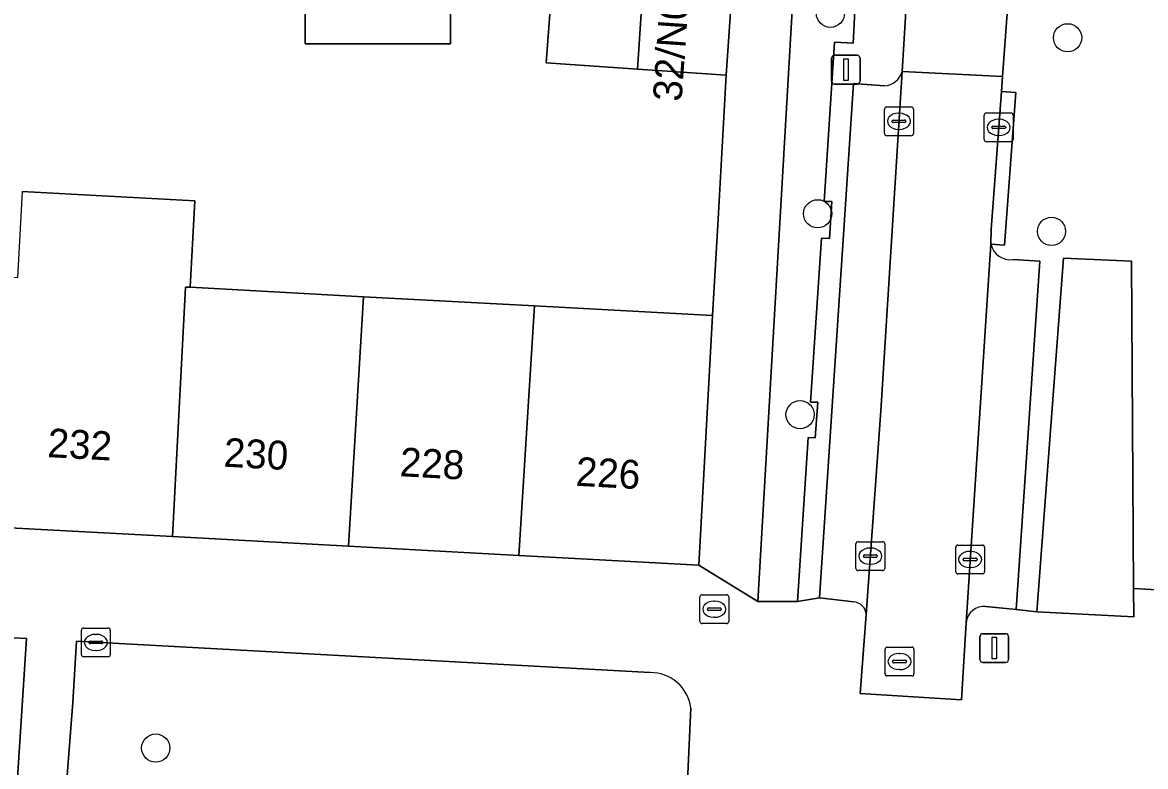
# Model space of a CAD drawing. Extents: x 162250 to 162661, y 380743 to 381606.
# Drawn here: x 162339.15 to 162378.1, y 380769.04 to 380794.85 of the extents above; entities that cross this region are included whole.
import ezdxf

# ---------------------------------------------------------------- set-up
doc = ezdxf.new("R2010")
doc.units = 0
for name, color, linetype in [('IMGEO_Berm_groen', 7, 'Continuous'), ('IMGEO_Boom', 7, 'Continuous'), ('IMGEO_Brandkraan', 7, 'Continuous'), ('IMGEO_Erf', 7, 'Continuous'), ('IMGEO_Groenvoorziening', 7, 'Continuous'), ('IMGEO_Kolk', 7, 'Continuous'), ('IMGEO_Lichtmast', 7, 'Continuous'), ('IMGEO_Muur', 7, 'Continuous'), ('IMGEO_Pand', 7, 'Continuous'), ('IMGEO_Pand_nummerreeks', 7, 'Continuous'), ('IMGEO_Parkeervlak_open', 7, 'Continuous'), ('IMGEO_Rijbaan_lokaal_open', 7, 'Continuous'), ('IMGEO_Rioolput', 7, 'Continuous'), ('IMGEO_Voetpad_open', 7, 'Continuous')]:
    doc.layers.add(name, color=color, linetype=linetype)

msp = doc.modelspace()

# ---------------------------------------------------------------- linework, layer by layer
at = {"layer": 'IMGEO_Berm_groen'}
for points in [[(162339.288, 380773.476), (162329.825, 380773.985), (162321.081, 380774.501)], [(162338.97, 380768.457), (162339.288, 380773.476)], [(162360.912, 380772.3), (162341.029, 380773.386), (162340.902, 380771.261), (162340.66, 380768.29)], [(162362.122, 380766.467), (162362.328, 380771.076)]]:
    msp.add_lwpolyline(points, dxfattribs=at)
msp.add_arc((162360.921, 380770.879), 1.421, 7.9719, 90.3474, dxfattribs=at)
at = {"layer": 'IMGEO_Boom'}
for centre in [(162367.169, 380795.172), (162375.394, 380794.321), (162366.725, 380788.215), (162374.835, 380787.606), (162366.115, 380781.246), (162343.772, 380769.678)]:
    msp.add_circle(centre, 0.489, dxfattribs=at)
at = {"layer": 'IMGEO_Brandkraan'}
for p, q in [((162362.641, 380774.07), (162362.641, 380774.922)), ((162362.716, 380774.996), (162363.568, 380774.996)), ((162363.642, 380774.922), (162363.642, 380774.07)), ((162362.9, 380774.49), (162362.9, 380774.502)), ((162363.338, 380774.453), (162362.94, 380774.453)), ((162362.943, 380774.539), (162363.341, 380774.539)), ((162363.129, 380774.776), (162363.154, 380774.776)), ((162363.384, 380774.502), (162363.384, 380774.49)), ((162363.152, 380774.216), (162363.127, 380774.216)), ((162363.568, 380773.996), (162362.716, 380773.996))]:
    msp.add_line(p, q, dxfattribs=at)
for points in [[(162362.641, 380774.07), (162362.641, 380774.922)], [(162362.716, 380774.996), (162363.568, 380774.996)], [(162363.642, 380774.922), (162363.642, 380774.07)], [(162363.568, 380773.996), (162362.716, 380773.996)]]:
    msp.add_lwpolyline(points, dxfattribs=at)
for centre, radius, start, end in [((162362.718, 380774.92), 0.0765, 91.552, 178.448), ((162362.718, 380774.92), 0.0765, 91.552, 178.448), ((162363.566, 380774.92), 0.0765, 1.552, 88.448), ((162363.566, 380774.92), 0.0765, 1.552, 88.448), ((162362.94, 380774.499), 0.0403, 85.8775, 175.7526), ((162362.937, 380774.489), 0.0366, 178.938, 274.7102), ((162363.341, 380774.496), 0.043, 264.8664, 352.4533), ((162363.345, 380774.501), 0.0386, 1.7309, 96.639), ((162362.718, 380774.072), 0.0765, 181.552, 268.448), ((162362.718, 380774.072), 0.0765, 181.552, 268.448), ((162363.566, 380774.072), 0.0765, 271.552, 358.448), ((162363.566, 380774.072), 0.0765, 271.552, 358.448)]:
    msp.add_arc(centre, radius, start, end, dxfattribs=at)
for centre, major_axis, ratio, start_param, end_param in [((162363.128, 380774.496), (-0.387, 0.002), 0.722429, 4.712389, 7.853982), ((162363.153, 380774.496), (-0.39, 0.002), 0.717154, 1.570796, 4.712389)]:
    msp.add_ellipse(centre, major_axis=major_axis, ratio=ratio, start_param=start_param, end_param=end_param, dxfattribs=at)
at = {"layer": 'IMGEO_Erf'}
msp.add_lwpolyline([(162339.135, 380788.988), (162345.13, 380788.662), (162344.967, 380785.667), (162350.975, 380785.338), (162356.905, 380785.018), (162363.079, 380784.683), (162363.27, 380788.024), (162363.555, 380793.029), (162360.48, 380793.235), (162357.312, 380793.447), (162357.607, 380797.471), (162353.99, 380797.716), (162348.308, 380798.153), (162348.349, 380798.702), (162345.666, 380798.869), (162345.452, 380795.227), (162339.462, 380795.46), (162339.462, 380795.688), (162335.879, 380795.882)], dxfattribs=at)
msp.add_lwpolyline([(162353.99, 380797.716), (162353.99, 380794.106), (162348.949, 380794.106), (162348.949, 380797.716)], close=True, dxfattribs=at)
at = {"layer": 'IMGEO_Groenvoorziening'}
for points in [[(162366.023, 380774.761), (162366.401, 380780.457), (162366.64, 380780.447), (162366.729, 380781.678), (162366.483, 380781.681), (162366.86, 380787.374), (162367.139, 380787.361), (162367.218, 380788.644), (162366.95, 380788.647), (162367.315, 380794.172), (162367.957, 380794.136), (162368.074, 380796.371), (162365.913, 380796.468), (162364.656, 380774.769)], [(162377.681, 380775.212), (162377.61, 380786.569), (162375.246, 380786.679), (162374.33, 380774.409), (162377.687, 380774.229)]]:
    msp.add_lwpolyline(points, close=True, dxfattribs=at)
at = {"layer": 'IMGEO_Kolk'}
for p, q in [((162369.118, 380791.924), (162369.97, 380791.924)), ((162369.043, 380790.998), (162369.043, 380791.85)), ((162369.531, 380791.704), (162369.556, 380791.704)), ((162370.044, 380791.85), (162370.044, 380790.998)), ((162372.504, 380790.788), (162372.504, 380791.64)), ((162372.579, 380791.714), (162373.431, 380791.714)), ((162373.505, 380791.64), (162373.505, 380790.788)), ((162369.302, 380791.418), (162369.302, 380791.43)), ((162369.74, 380791.381), (162369.342, 380791.381)), ((162369.345, 380791.467), (162369.743, 380791.467)), ((162369.554, 380791.144), (162369.529, 380791.144)), ((162369.786, 380791.43), (162369.786, 380791.418)), ((162372.763, 380791.208), (162372.763, 380791.22)), ((162373.201, 380791.171), (162372.803, 380791.171)), ((162372.806, 380791.257), (162373.204, 380791.257)), ((162372.992, 380791.494), (162373.017, 380791.494)), ((162373.247, 380791.22), (162373.247, 380791.208)), ((162369.97, 380790.924), (162369.118, 380790.924)), ((162373.015, 380790.934), (162372.99, 380790.934)), ((162373.431, 380790.714), (162372.579, 380790.714)), ((162368.052, 380775.913), (162368.052, 380776.765)), ((162368.127, 380776.839), (162368.979, 380776.839)), ((162369.053, 380776.765), (162369.053, 380775.913)), ((162368.311, 380776.333), (162368.311, 380776.345)), ((162368.354, 380776.382), (162368.752, 380776.382)), ((162368.54, 380776.619), (162368.565, 380776.619)), ((162368.795, 380776.345), (162368.795, 380776.333)), ((162371.513, 380775.797), (162371.513, 380776.649)), ((162371.588, 380776.723), (162372.44, 380776.723)), ((162372.001, 380776.503), (162372.026, 380776.503)), ((162372.514, 380776.649), (162372.514, 380775.797)), ((162368.749, 380776.296), (162368.351, 380776.296)), ((162368.563, 380776.059), (162368.538, 380776.059)), ((162371.772, 380776.217), (162371.772, 380776.229)), ((162372.21, 380776.18), (162371.812, 380776.18)), ((162371.815, 380776.266), (162372.213, 380776.266)), ((162372.256, 380776.229), (162372.256, 380776.217)), ((162368.979, 380775.839), (162368.127, 380775.839)), ((162372.44, 380775.723), (162371.588, 380775.723)), ((162372.024, 380775.943), (162371.999, 380775.943)), ((162341.195, 380772.918), (162341.195, 380773.77)), ((162341.27, 380773.844), (162342.122, 380773.844)), ((162341.683, 380773.624), (162341.708, 380773.624)), ((162342.196, 380773.77), (162342.196, 380772.918)), ((162341.454, 380773.338), (162341.454, 380773.35)), ((162341.892, 380773.301), (162341.494, 380773.301)), ((162341.497, 380773.387), (162341.895, 380773.387)), ((162341.938, 380773.35), (162341.938, 380773.338)), ((162342.122, 380772.844), (162341.27, 380772.844)), ((162341.706, 380773.064), (162341.681, 380773.064))]:
    msp.add_line(p, q, dxfattribs=at)
for points in [[(162369.118, 380791.924), (162369.97, 380791.924)], [(162369.043, 380790.998), (162369.043, 380791.85)], [(162370.044, 380791.85), (162370.044, 380790.998)], [(162372.504, 380790.788), (162372.504, 380791.64)], [(162372.579, 380791.714), (162373.431, 380791.714)], [(162373.505, 380791.64), (162373.505, 380790.788)], [(162369.97, 380790.924), (162369.118, 380790.924)], [(162373.431, 380790.714), (162372.579, 380790.714)], [(162368.052, 380775.913), (162368.052, 380776.765)], [(162368.127, 380776.839), (162368.979, 380776.839)], [(162369.053, 380776.765), (162369.053, 380775.913)], [(162371.513, 380775.797), (162371.513, 380776.649)], [(162371.588, 380776.723), (162372.44, 380776.723)], [(162372.514, 380776.649), (162372.514, 380775.797)], [(162368.979, 380775.839), (162368.127, 380775.839)], [(162372.44, 380775.723), (162371.588, 380775.723)], [(162341.195, 380772.918), (162341.195, 380773.77)], [(162341.27, 380773.844), (162342.122, 380773.844)], [(162342.196, 380773.77), (162342.196, 380772.918)], [(162342.122, 380772.844), (162341.27, 380772.844)]]:
    msp.add_lwpolyline(points, dxfattribs=at)
for centre, radius, start, end in [((162369.12, 380791.848), 0.0765, 91.552, 178.448), ((162369.12, 380791.848), 0.0765, 91.552, 178.448), ((162369.968, 380791.848), 0.0765, 1.552, 88.448), ((162369.968, 380791.848), 0.0765, 1.552, 88.448), ((162372.581, 380791.638), 0.0765, 91.552, 178.448), ((162372.581, 380791.638), 0.0765, 91.552, 178.448), ((162373.429, 380791.638), 0.0765, 1.552, 88.448), ((162373.429, 380791.638), 0.0765, 1.552, 88.448), ((162369.342, 380791.427), 0.0403, 85.8775, 175.7526), ((162369.339, 380791.417), 0.0366, 178.938, 274.7102), ((162369.743, 380791.424), 0.043, 264.8664, 352.4533), ((162369.747, 380791.429), 0.0386, 1.7309, 96.639), ((162372.803, 380791.217), 0.0403, 85.8775, 175.7526), ((162372.8, 380791.207), 0.0366, 178.938, 274.7102), ((162373.204, 380791.214), 0.043, 264.8664, 352.4533), ((162373.208, 380791.219), 0.0386, 1.7309, 96.639), ((162369.12, 380791), 0.0765, 181.552, 268.448), ((162369.12, 380791), 0.0765, 181.552, 268.448), ((162369.968, 380791), 0.0765, 271.552, 358.448), ((162369.968, 380791), 0.0765, 271.552, 358.448), ((162372.581, 380790.79), 0.0765, 181.552, 268.448), ((162372.581, 380790.79), 0.0765, 181.552, 268.448), ((162373.429, 380790.79), 0.0765, 271.552, 358.448), ((162373.429, 380790.79), 0.0765, 271.552, 358.448), ((162368.129, 380776.763), 0.0765, 91.552, 178.448), ((162368.129, 380776.763), 0.0765, 91.552, 178.448), ((162368.977, 380776.763), 0.0765, 1.552, 88.448), ((162368.977, 380776.763), 0.0765, 1.552, 88.448), ((162368.351, 380776.342), 0.0403, 85.8775, 175.7526), ((162368.756, 380776.344), 0.0386, 1.7309, 96.639), ((162371.59, 380776.647), 0.0765, 91.552, 178.448), ((162371.59, 380776.647), 0.0765, 91.552, 178.448), ((162372.438, 380776.647), 0.0765, 1.552, 88.448), ((162372.438, 380776.647), 0.0765, 1.552, 88.448), ((162368.348, 380776.332), 0.0366, 178.938, 274.7102), ((162368.752, 380776.339), 0.043, 264.8664, 352.4533), ((162371.812, 380776.226), 0.0403, 85.8775, 175.7526), ((162371.809, 380776.216), 0.0366, 178.938, 274.7102), ((162372.213, 380776.223), 0.043, 264.8664, 352.4533), ((162372.217, 380776.228), 0.0386, 1.7309, 96.639), ((162368.129, 380775.915), 0.0765, 181.552, 268.448), ((162368.129, 380775.915), 0.0765, 181.552, 268.448), ((162368.977, 380775.915), 0.0765, 271.552, 358.448), ((162368.977, 380775.915), 0.0765, 271.552, 358.448), ((162371.59, 380775.799), 0.0765, 181.552, 268.448), ((162371.59, 380775.799), 0.0765, 181.552, 268.448), ((162372.438, 380775.799), 0.0765, 271.552, 358.448), ((162372.438, 380775.799), 0.0765, 271.552, 358.448), ((162341.272, 380773.768), 0.0765, 91.552, 178.448), ((162341.272, 380773.768), 0.0765, 91.552, 178.448), ((162342.12, 380773.768), 0.0765, 1.552, 88.448), ((162342.12, 380773.768), 0.0765, 1.552, 88.448), ((162341.494, 380773.347), 0.0403, 85.8775, 175.7526), ((162341.491, 380773.337), 0.0366, 178.938, 274.7102), ((162341.895, 380773.344), 0.043, 264.8664, 352.4533), ((162341.899, 380773.349), 0.0386, 1.7309, 96.639), ((162341.272, 380772.92), 0.0765, 181.552, 268.448), ((162341.272, 380772.92), 0.0765, 181.552, 268.448), ((162342.12, 380772.92), 0.0765, 271.552, 358.448), ((162342.12, 380772.92), 0.0765, 271.552, 358.448)]:
    msp.add_arc(centre, radius, start, end, dxfattribs=at)
for centre, major_axis, ratio, start_param, end_param in [((162369.53, 380791.424), (-0.387, 0.002), 0.722429, 4.712389, 7.853982), ((162369.555, 380791.424), (-0.39, 0.002), 0.717154, 1.570796, 4.712389), ((162372.991, 380791.214), (-0.387, 0.002), 0.722429, 4.712389, 7.853982), ((162373.016, 380791.214), (-0.39, 0.002), 0.717154, 1.570796, 4.712389), ((162368.539, 380776.339), (-0.387, 0.002), 0.722429, 4.712389, 7.853982), ((162368.564, 380776.339), (-0.39, 0.002), 0.717154, 1.570796, 4.712389), ((162372, 380776.223), (-0.387, 0.002), 0.722429, 4.712389, 7.853982), ((162372.025, 380776.223), (-0.39, 0.002), 0.717154, 1.570796, 4.712389), ((162341.682, 380773.344), (-0.387, 0.002), 0.722429, 4.712389, 7.853982), ((162341.707, 380773.344), (-0.39, 0.002), 0.717154, 1.570796, 4.712389)]:
    msp.add_ellipse(centre, major_axis=major_axis, ratio=ratio, start_param=start_param, end_param=end_param, dxfattribs=at)
at = {"layer": 'IMGEO_Lichtmast'}
for p, q in [((162367.209, 380792.816), (162367.209, 380793.616)), ((162367.209, 380793.616), (162367.209, 380792.816)), ((162367.309, 380793.716), (162368.099, 380793.716)), ((162368.099, 380793.716), (162367.309, 380793.716)), ((162368.199, 380793.616), (162368.199, 380792.816)), ((162368.199, 380792.816), (162368.199, 380793.616)), ((162368.099, 380792.716), (162367.309, 380792.716)), ((162367.309, 380792.716), (162368.099, 380792.716)), ((162372.455, 380773.647), (162373.245, 380773.647)), ((162373.245, 380773.647), (162372.455, 380773.647)), ((162372.355, 380772.747), (162372.355, 380773.547)), ((162372.355, 380773.547), (162372.355, 380772.747)), ((162373.345, 380773.547), (162373.345, 380772.747)), ((162373.345, 380772.747), (162373.345, 380773.547)), ((162373.245, 380772.647), (162372.455, 380772.647)), ((162372.455, 380772.647), (162373.245, 380772.647))]:
    msp.add_line(p, q, dxfattribs=at)
for points in [[(162367.629, 380793.591), (162367.779, 380793.591), (162367.779, 380792.841), (162367.629, 380792.841), (162367.629, 380793.591)], [(162372.775, 380773.522), (162372.925, 380773.522), (162372.925, 380772.772), (162372.775, 380772.772), (162372.775, 380773.522)]]:
    msp.add_lwpolyline(points, dxfattribs=at)
for centre, start, end in [((162367.309, 380793.616), 90, 180), ((162367.309, 380793.616), 90, 180), ((162368.099, 380793.616), 0, 90), ((162368.099, 380793.616), 360, 90), ((162367.309, 380792.816), 180, 270), ((162367.309, 380792.816), 180, 270), ((162368.099, 380792.816), 270, 0), ((162368.099, 380792.816), 270, 0), ((162372.455, 380773.547), 90, 180), ((162372.455, 380773.547), 90, 180), ((162373.245, 380773.547), 0, 90), ((162373.245, 380773.547), 360, 90), ((162372.455, 380772.747), 180, 270), ((162372.455, 380772.747), 180, 270), ((162373.245, 380772.747), 270, 0), ((162373.245, 380772.747), 270, 0)]:
    msp.add_arc(centre, 0.1, start, end, dxfattribs=at)
at = {"layer": 'IMGEO_Muur'}
for points in [[(162363.27, 380788.024), (162363.555, 380793.029)], [(162363.079, 380784.683), (162363.27, 380788.024)]]:
    msp.add_lwpolyline(points, dxfattribs=at)
at = {"layer": 'IMGEO_Pand'}
for points in [[(162348.949, 380797.716), (162348.949, 380794.106), (162353.99, 380794.106), (162353.99, 380797.716)], [(162360.749, 380797.262), (162357.607, 380797.471), (162357.312, 380793.447), (162360.48, 380793.235)], [(162360.749, 380797.262), (162360.48, 380793.235), (162363.555, 380793.029), (162363.825, 380797.057)], [(162338.271, 380777.346), (162344.355, 380777.015), (162344.799, 380785.673), (162344.967, 380785.667), (162345.13, 380788.662), (162339.135, 380788.988), (162338.973, 380785.992), (162338.773, 380786.003)], [(162344.355, 380777.015), (162350.456, 380776.684), (162350.975, 380785.338), (162344.967, 380785.667), (162344.799, 380785.673)], [(162356.905, 380785.018), (162350.975, 380785.338), (162350.456, 380776.684), (162356.363, 380776.363)], [(162356.905, 380785.018), (162356.363, 380776.363), (162362.609, 380776.024), (162363.079, 380784.683)]]:
    msp.add_lwpolyline(points, close=True, dxfattribs=at)
at = {"layer": 'IMGEO_Parkeervlak_open'}
for points in [[(162368.405, 380774.31), (162368.922, 380781.376), (162369.652, 380793.149)], [(162369.038, 380792.66), (162367.972, 380792.73), (162366.785, 380774.893), (162367.965, 380774.747)], [(162372.729, 380787.157), (162371.875, 380774.028)], [(162372.561, 380774.592), (162373.614, 380774.484), (162374.436, 380786.57), (162373.497, 380786.626)]]:
    msp.add_lwpolyline(points, dxfattribs=at)
for centre, radius, start, end in [((162369.025, 380793.307), 0.647, 271.1798, 345.889), ((162373.408, 380787.318), 0.697, 193.3126, 277.3669), ((162367.958, 380774.299), 0.448, 1.3457, 89.0463), ((162372.503, 380773.963), 0.631, 84.7219, 174.1293)]:
    msp.add_arc(centre, radius, start, end, dxfattribs=at)
at = {"layer": 'IMGEO_Rijbaan_lokaal_open'}
for points in [[(162373.136, 380792.979), (162373.425, 380796.903), (162369.914, 380797.193), (162369.829, 380796.012), (162369.652, 380793.149)], [(162373.136, 380792.979), (162369.652, 380793.149), (162368.922, 380781.376), (162368.405, 380774.31), (162368.205, 380771.577), (162371.713, 380771.347), (162371.875, 380774.028), (162372.729, 380787.157), (162372.746, 380787.674), (162373.098, 380792.463)]]:
    msp.add_lwpolyline(points, close=True, dxfattribs=at)
at = {"layer": 'IMGEO_Rioolput'}
for p, q in [((162369.065, 380772.254), (162369.065, 380773.106)), ((162369.14, 380773.18), (162369.992, 380773.18)), ((162369.553, 380772.96), (162369.578, 380772.96)), ((162370.066, 380773.106), (162370.066, 380772.254)), ((162369.324, 380772.674), (162369.324, 380772.686)), ((162369.762, 380772.637), (162369.364, 380772.637)), ((162369.367, 380772.723), (162369.765, 380772.723)), ((162369.808, 380772.686), (162369.808, 380772.674)), ((162369.992, 380772.18), (162369.14, 380772.18)), ((162369.576, 380772.4), (162369.551, 380772.4))]:
    msp.add_line(p, q, dxfattribs=at)
for points in [[(162369.065, 380772.254), (162369.065, 380773.106)], [(162369.14, 380773.18), (162369.992, 380773.18)], [(162370.066, 380773.106), (162370.066, 380772.254)], [(162369.992, 380772.18), (162369.14, 380772.18)]]:
    msp.add_lwpolyline(points, dxfattribs=at)
for centre, radius, start, end in [((162369.142, 380773.104), 0.0765, 91.552, 178.448), ((162369.142, 380773.104), 0.0765, 91.552, 178.448), ((162369.99, 380773.104), 0.0765, 1.552, 88.448), ((162369.99, 380773.104), 0.0765, 1.552, 88.448), ((162369.364, 380772.683), 0.0403, 85.8775, 175.7526), ((162369.361, 380772.673), 0.0366, 178.938, 274.7102), ((162369.765, 380772.68), 0.043, 264.8664, 352.4533), ((162369.769, 380772.685), 0.0386, 1.7309, 96.639), ((162369.142, 380772.256), 0.0765, 181.552, 268.448), ((162369.142, 380772.256), 0.0765, 181.552, 268.448), ((162369.99, 380772.256), 0.0765, 271.552, 358.448), ((162369.99, 380772.256), 0.0765, 271.552, 358.448)]:
    msp.add_arc(centre, radius, start, end, dxfattribs=at)
for centre, major_axis, ratio, start_param, end_param in [((162369.552, 380772.68), (-0.387, 0.002), 0.722429, 4.712389, 7.853982), ((162369.577, 380772.68), (-0.39, 0.002), 0.717154, 1.570796, 4.712389)]:
    msp.add_ellipse(centre, major_axis=major_axis, ratio=ratio, start_param=start_param, end_param=end_param, dxfattribs=at)
at = {"layer": 'IMGEO_Voetpad_open'}
for points in [[(162376.271, 380890.227), (162376.283, 380890.404), (162376.294, 380890.554), (162372.396, 380890.715), (162370.866, 380868.026), (162369.409, 380868.137), (162369.257, 380866.155), (162370.749, 380866.049), (162366.24, 380798.568), (162364.743, 380798.685), (162363.922, 380798.74), (162363.825, 380797.057), (162363.555, 380793.029), (162363.27, 380788.024), (162363.079, 380784.683), (162362.609, 380776.024), (162364.656, 380774.769), (162365.913, 380796.468)], [(162373.497, 380786.626), (162374.436, 380786.57), (162373.614, 380774.484), (162374.33, 380774.409), (162375.246, 380786.679), (162377.61, 380786.569), (162377.681, 380775.212), (162379.734, 380775.101), (162379.732, 380783.736), (162379.732, 380786.616), (162379.64, 380790.215), (162379.639, 380794.764), (162379.657, 380797.227), (162376.65, 380797.482), (162381.175, 380864.749)], [(162369.652, 380793.149), (162369.829, 380796.012), (162369.914, 380797.193)], [(162373.425, 380796.903), (162373.136, 380792.979), (162373.098, 380792.463), (162373.596, 380792.427), (162373.206, 380787.122), (162372.729, 380787.157)], [(162365.913, 380796.468), (162368.074, 380796.371), (162367.957, 380794.136), (162367.315, 380794.172), (162366.95, 380788.647), (162367.218, 380788.644), (162367.139, 380787.361), (162366.86, 380787.374), (162366.483, 380781.681), (162366.729, 380781.678), (162366.64, 380780.447), (162366.401, 380780.457), (162366.023, 380774.761), (162366.785, 380774.893), (162367.972, 380792.73), (162369.038, 380792.66)], [(162367.965, 380774.747), (162366.785, 380774.893), (162366.023, 380774.761), (162364.656, 380774.769), (162362.609, 380776.024), (162356.363, 380776.363), (162350.456, 380776.684), (162344.355, 380777.015), (162338.271, 380777.346), (162332.164, 380777.677), (162326.023, 380778.011), (162319.872, 380778.345), (162315.841, 380778.577), (162315.658, 380776.82), (162314.249, 380776.951)], [(162428.713, 380770.229), (162428.645, 380775.112), (162422.376, 380775.111), (162416.278, 380775.109), (162410.331, 380775.108), (162404.195, 380775.107), (162398.152, 380775.105), (162392.106, 380775.104), (162385.854, 380775.102), (162379.734, 380775.101), (162377.681, 380775.212), (162377.687, 380774.229), (162374.33, 380774.409), (162373.614, 380774.484), (162372.561, 380774.592)], [(162321.081, 380774.501), (162329.825, 380773.985), (162339.288, 380773.476), (162338.97, 380768.457), (162340.66, 380768.29), (162340.902, 380771.261), (162341.029, 380773.386), (162360.912, 380772.3)], [(162371.875, 380774.028), (162371.713, 380771.347), (162368.205, 380771.577), (162368.405, 380774.31)], [(162362.328, 380771.076), (162362.122, 380766.467), (162362.396, 380766.447), (162364.674, 380766.364), (162374.346, 380765.874), (162379.159, 380765.711), (162379.357, 380765.701), (162379.484, 380769.854)]]:
    msp.add_lwpolyline(points, dxfattribs=at)
msp.add_lwpolyline([(162372.729, 380787.157), (162373.206, 380787.122), (162373.596, 380792.427), (162373.098, 380792.463), (162372.746, 380787.674)], close=True, dxfattribs=at)
for centre, radius, start, end in [((162369.025, 380793.307), 0.647, 271.1798, 345.889), ((162373.408, 380787.318), 0.697, 193.3126, 277.3669), ((162367.958, 380774.299), 0.448, 1.3457, 89.0463), ((162372.503, 380773.963), 0.631, 84.7219, 174.1293), ((162360.921, 380770.879), 1.421, 7.9719, 90.3474)]:
    msp.add_arc(centre, radius, start, end, dxfattribs=at)

# ---------------------------------------------------------------- texts
at = {"layer": 'IMGEO_Pand_nummerreeks'}
for s, rotation, p in [('32/N01', 85.9936, (162362.005, 380792.088)), ('232', 356.8914, (162339.999, 380779.775)), ('230', 356.8914, (162346.11, 380779.444)), ('228', 356.8914, (162352.215, 380779.112)), ('226', 356.8914, (162358.318, 380778.781))]:
    msp.add_text(s, height=1, rotation=rotation, dxfattribs=at).set_placement(p)

doc.saveas('drawing.dxf')
